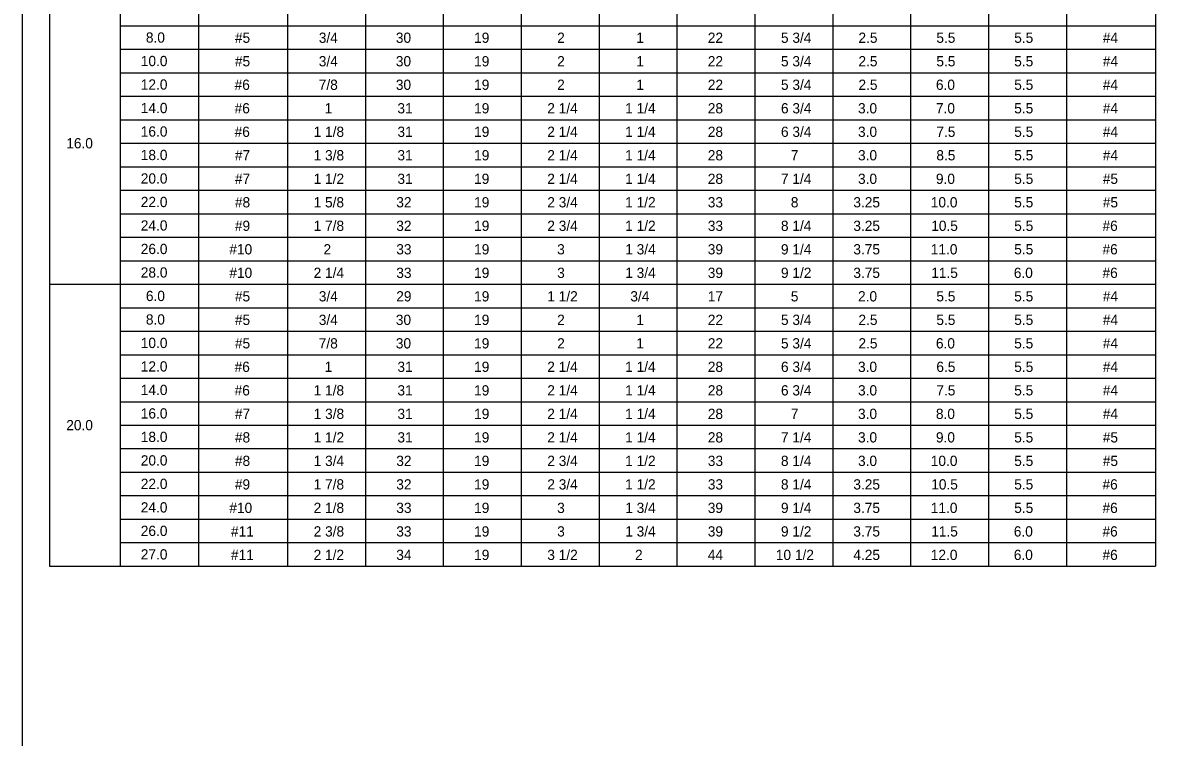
# Model space of a CAD drawing. Extents: x 3351 to 8430, y -3586 to 1457.
# Drawn here: x 6324.3 to 6663.7, y -1036.8 to -822.6 of the extents above; entities that cross this region are included whole.
import ezdxf

# ---------------------------------------------------------------- set-up
doc = ezdxf.new("R2010")
doc.units = 0
doc.layers.add('1', color=7, linetype='Continuous')
doc.layers.add('2', color=7, linetype='Continuous')

msp = doc.modelspace()

# ---------------------------------------------------------------- linework, layer by layer
at = {"layer": '1'}
for p, q in [((6332.34, -639.31), (6332.34, -985.5)), ((6663.68, -639.31), (6663.68, -985.5)), ((6403.68, -703.31), (6403.68, -985.5)), ((6497.01, -703.31), (6497.01, -985.5)), ((6567.01, -703.31), (6567.01, -985.5)), ((6353.68, -985.5), (6353.68, -711.31)), ((6377.01, -711.31), (6377.01, -985.5)), ((6427.01, -711.31), (6427.01, -985.5)), ((6450.34, -711.31), (6450.34, -985.5)), ((6473.68, -711.31), (6473.68, -985.5)), ((6520.34, -711.31), (6520.34, -985.5)), ((6543.68, -711.31), (6543.68, -985.5)), ((6590.34, -711.31), (6590.34, -985.5)), ((6613.68, -711.31), (6613.68, -985.5)), ((6637.01, -711.31), (6637.01, -985.5)), ((6353.68, -823.58), (6663.68, -823.58)), ((6353.68, -830.62), (6663.68, -830.62)), ((6353.68, -837.66), (6663.68, -837.66)), ((6353.68, -844.7), (6663.68, -844.7)), ((6353.68, -851.74), (6663.68, -851.74)), ((6353.68, -858.78), (6663.68, -858.78)), ((6353.68, -865.82), (6663.68, -865.82)), ((6353.68, -872.86), (6663.68, -872.86)), ((6353.68, -879.9), (6663.68, -879.9)), ((6353.68, -886.94), (6663.68, -886.94)), ((6353.68, -893.98), (6663.68, -893.98)), ((6332.34, -901.02), (6663.68, -901.02)), ((6353.68, -908.06), (6663.68, -908.06)), ((6353.68, -915.1), (6663.68, -915.1)), ((6353.68, -922.14), (6663.68, -922.14)), ((6353.68, -929.18), (6663.68, -929.18)), ((6353.68, -936.22), (6663.68, -936.22)), ((6353.68, -943.26), (6663.68, -943.26)), ((6353.68, -950.3), (6663.68, -950.3)), ((6353.68, -957.34), (6663.68, -957.34)), ((6353.68, -964.38), (6663.68, -964.38)), ((6353.68, -971.42), (6663.68, -971.42)), ((6353.68, -978.46), (6663.68, -978.46)), ((6332.34, -985.5), (6663.68, -985.5))]:
    msp.add_line(p, q, dxfattribs=at)
at = {"layer": '2'}
msp.add_line((6324.34, -1195.31), (6324.34, -631.31), dxfattribs=at)

# ---------------------------------------------------------------- texts
at = {"layer": '1'}
for s, p in [('8.0', (6361.26, -828.63)), ('#5', (6387.93, -828.69)), ('3/4', (6413.06, -828.69)), ('30', (6436.14, -828.69)), ('19', (6459.59, -828.69)), ('2', (6484.47, -828.69)), ('1', (6508.16, -828.69)), ('22', (6529.6, -828.69)), ('5 3/4', (6551.52, -828.69)), ('2.5', (6574.73, -828.69)), ('5.5', (6598.07, -828.69)), ('5.5', (6621.4, -828.69)), ('#4', (6647.93, -828.69)), ('10.0', (6359.73, -835.67)), ('#5', (6387.93, -835.74)), ('3/4', (6413.06, -835.74)), ('30', (6436.14, -835.74)), ('19', (6459.59, -835.74)), ('2', (6484.47, -835.74)), ('1', (6508.16, -835.74)), ('22', (6529.6, -835.74)), ('5 3/4', (6551.52, -835.74)), ('2.5', (6574.73, -835.74)), ('5.5', (6598.07, -835.74)), ('5.5', (6621.4, -835.74)), ('#4', (6647.93, -835.74)), ('12.0', (6359.73, -842.71)), ('#6', (6387.84, -842.78)), ('7/8', (6413.05, -842.78)), ('30', (6436.14, -842.78)), ('19', (6459.59, -842.78)), ('2', (6484.47, -842.78)), ('1', (6508.16, -842.78)), ('22', (6529.6, -842.78)), ('5 3/4', (6551.52, -842.78)), ('2.5', (6574.73, -842.78)), ('6.0', (6597.94, -842.78)), ('5.5', (6621.4, -842.78)), ('#4', (6647.93, -842.78)), ('14.0', (6359.73, -849.75)), ('#6', (6387.84, -849.83)), ('1', (6414.82, -849.83)), ('31', (6436.62, -849.83)), ('19', (6459.59, -849.83)), ('2 1/4', (6481.51, -849.83)), ('1 1/4', (6504.84, -849.83)), ('28', (6529.6, -849.83)), ('6 3/4', (6551.52, -849.83)), ('3.0', (6574.6, -849.83)), ('7.0', (6597.94, -849.83)), ('5.5', (6621.4, -849.83)), ('#4', (6647.93, -849.83)), ('16.0', (6359.73, -856.79)), ('#6', (6387.84, -856.87)), ('1 1/8', (6411.51, -856.87)), ('31', (6436.62, -856.87)), ('19', (6459.59, -856.87)), ('2 1/4', (6481.51, -856.87)), ('1 1/4', (6504.84, -856.87)), ('28', (6529.6, -856.87)), ('6 3/4', (6551.52, -856.87)), ('3.0', (6574.6, -856.87)), ('7.5', (6598.07, -856.87)), ('5.5', (6621.4, -856.87)), ('#4', (6647.93, -856.87)), ('16.0', (6337.4, -860.31)), ('18.0', (6359.73, -863.83)), ('#7', (6387.93, -863.91)), ('1 3/8', (6411.52, -863.91)), ('31', (6436.62, -863.91)), ('19', (6459.59, -863.91)), ('2 1/4', (6481.51, -863.91)), ('1 1/4', (6504.84, -863.91)), ('28', (6529.6, -863.91)), ('7', (6554.47, -863.91)), ('3.0', (6574.6, -863.91)), ('8.5', (6598.07, -863.91)), ('5.5', (6621.4, -863.91)), ('#4', (6647.93, -863.91)), ('20.0', (6359.73, -870.87)), ('#7', (6387.93, -870.96)), ('1 1/2', (6411.51, -870.96)), ('31', (6436.62, -870.96)), ('19', (6459.59, -870.96)), ('2 1/4', (6481.51, -870.96)), ('1 1/4', (6504.84, -870.96)), ('28', (6529.6, -870.96)), ('7 1/4', (6551.51, -870.96)), ('3.0', (6574.6, -870.96)), ('9.0', (6597.94, -870.96)), ('5.5', (6621.4, -870.96)), ('#5', (6647.93, -870.96)), ('22.0', (6359.73, -877.91)), ('#8', (6387.93, -878)), ('1 5/8', (6411.5, -878)), ('32', (6436.27, -878)), ('19', (6459.59, -878)), ('2 3/4', (6481.52, -878)), ('1 1/2', (6504.84, -878)), ('33', (6529.6, -878)), ('8', (6554.47, -878)), ('3.25', (6573.2, -878)), ('10.0', (6596.4, -878)), ('5.5', (6621.4, -878)), ('#5', (6647.93, -878)), ('24.0', (6359.73, -884.95)), ('#9', (6387.92, -885.05)), ('1 7/8', (6411.51, -885.05)), ('32', (6436.27, -885.05)), ('19', (6459.59, -885.05)), ('2 3/4', (6481.52, -885.05)), ('1 1/2', (6504.84, -885.05)), ('33', (6529.6, -885.05)), ('8 1/4', (6551.51, -885.05)), ('3.25', (6573.2, -885.05)), ('10.5', (6596.53, -885.05)), ('5.5', (6621.4, -885.05)), ('#6', (6647.84, -885.05)), ('26.0', (6359.73, -891.99)), ('#10', (6386.26, -892.09)), ('2', (6414.47, -892.09)), ('33', (6436.27, -892.09)), ('19', (6459.59, -892.09)), ('3', (6484.47, -892.09)), ('1 3/4', (6504.86, -892.09)), ('39', (6529.59, -892.09)), ('9 1/4', (6551.51, -892.09)), ('3.75', (6573.2, -892.09)), ('11.0', (6596.4, -892.09)), ('5.5', (6621.4, -892.09)), ('#6', (6647.84, -892.09)), ('28.0', (6359.73, -899.03)), ('#10', (6386.26, -899.14)), ('2 1/4', (6411.51, -899.14)), ('33', (6436.27, -899.14)), ('19', (6459.59, -899.14)), ('3', (6484.47, -899.14)), ('1 3/4', (6504.86, -899.14)), ('39', (6529.59, -899.14)), ('9 1/2', (6551.51, -899.14)), ('3.75', (6573.2, -899.14)), ('11.5', (6596.53, -899.14)), ('6.0', (6621.27, -899.14)), ('#6', (6647.84, -899.14)), ('6.0', (6361.26, -906.07)), ('#5', (6387.93, -906.18)), ('3/4', (6413.06, -906.18)), ('29', (6436.26, -906.18)), ('19', (6459.59, -906.18)), ('1 1/2', (6481.51, -906.18)), ('3/4', (6506.39, -906.18)), ('17', (6529.6, -906.18)), ('5', (6554.47, -906.18)), ('2.0', (6574.6, -906.18)), ('5.5', (6598.07, -906.18)), ('5.5', (6621.4, -906.18)), ('#4', (6647.93, -906.18)), ('8.0', (6361.26, -913.11)), ('#5', (6387.93, -913.23)), ('3/4', (6413.06, -913.23)), ('30', (6436.14, -913.23)), ('19', (6459.59, -913.23)), ('2', (6484.47, -913.23)), ('1', (6508.16, -913.23)), ('22', (6529.6, -913.23)), ('5 3/4', (6551.52, -913.23)), ('2.5', (6574.73, -913.23)), ('5.5', (6598.07, -913.23)), ('5.5', (6621.4, -913.23)), ('#4', (6647.93, -913.23)), ('10.0', (6359.73, -920.15)), ('#5', (6387.93, -920.27)), ('7/8', (6413.05, -920.27)), ('30', (6436.14, -920.27)), ('19', (6459.59, -920.27)), ('2', (6484.47, -920.27)), ('1', (6508.16, -920.27)), ('22', (6529.6, -920.27)), ('5 3/4', (6551.52, -920.27)), ('2.5', (6574.73, -920.27)), ('6.0', (6597.94, -920.27)), ('5.5', (6621.4, -920.27)), ('#4', (6647.93, -920.27)), ('12.0', (6359.73, -927.19)), ('#6', (6387.84, -927.31)), ('1', (6414.82, -927.31)), ('31', (6436.62, -927.31)), ('19', (6459.59, -927.31)), ('2 1/4', (6481.51, -927.31)), ('1 1/4', (6504.84, -927.31)), ('28', (6529.6, -927.31)), ('6 3/4', (6551.52, -927.31)), ('3.0', (6574.6, -927.31)), ('6.5', (6598.07, -927.31)), ('5.5', (6621.4, -927.31)), ('#4', (6647.93, -927.31)), ('14.0', (6359.73, -934.23)), ('#6', (6387.84, -934.36)), ('1 1/8', (6411.51, -934.36)), ('31', (6436.62, -934.36)), ('19', (6459.59, -934.36)), ('2 1/4', (6481.51, -934.36)), ('1 1/4', (6504.84, -934.36)), ('28', (6529.6, -934.36)), ('6 3/4', (6551.52, -934.36)), ('3.0', (6574.6, -934.36)), ('7.5', (6598.07, -934.36)), ('5.5', (6621.4, -934.36)), ('#4', (6647.93, -934.36)), ('16.0', (6359.73, -941.27)), ('#7', (6387.93, -941.4)), ('1 3/8', (6411.52, -941.4)), ('31', (6436.62, -941.4)), ('19', (6459.59, -941.4)), ('2 1/4', (6481.51, -941.4)), ('1 1/4', (6504.84, -941.4)), ('28', (6529.6, -941.4)), ('7', (6554.47, -941.4)), ('3.0', (6574.6, -941.4)), ('8.0', (6597.94, -941.4)), ('5.5', (6621.4, -941.4)), ('#4', (6647.93, -941.4)), ('20.0', (6337.4, -944.79)), ('18.0', (6359.73, -948.31)), ('#8', (6387.93, -948.45)), ('1 1/2', (6411.51, -948.45)), ('31', (6436.62, -948.45)), ('19', (6459.59, -948.45)), ('2 1/4', (6481.51, -948.45)), ('1 1/4', (6504.84, -948.45)), ('28', (6529.6, -948.45)), ('7 1/4', (6551.51, -948.45)), ('3.0', (6574.6, -948.45)), ('9.0', (6597.94, -948.45)), ('5.5', (6621.4, -948.45)), ('#5', (6647.93, -948.45)), ('20.0', (6359.73, -955.35)), ('#8', (6387.93, -955.49)), ('1 3/4', (6411.52, -955.49)), ('32', (6436.27, -955.49)), ('19', (6459.59, -955.49)), ('2 3/4', (6481.52, -955.49)), ('1 1/2', (6504.84, -955.49)), ('33', (6529.6, -955.49)), ('8 1/4', (6551.51, -955.49)), ('3.0', (6574.6, -955.49)), ('10.0', (6596.4, -955.49)), ('5.5', (6621.4, -955.49)), ('#5', (6647.93, -955.49)), ('22.0', (6359.73, -962.39)), ('#9', (6387.92, -962.54)), ('1 7/8', (6411.51, -962.54)), ('32', (6436.27, -962.54)), ('19', (6459.59, -962.54)), ('2 3/4', (6481.52, -962.54)), ('1 1/2', (6504.84, -962.54)), ('33', (6529.6, -962.54)), ('8 1/4', (6551.51, -962.54)), ('3.25', (6573.2, -962.54)), ('10.5', (6596.53, -962.54)), ('5.5', (6621.4, -962.54)), ('#6', (6647.84, -962.54)), ('24.0', (6359.73, -969.43)), ('#10', (6386.26, -969.58)), ('2 1/8', (6411.51, -969.58)), ('33', (6436.27, -969.58)), ('19', (6459.59, -969.58)), ('3', (6484.47, -969.58)), ('1 3/4', (6504.86, -969.58)), ('39', (6529.59, -969.58)), ('9 1/4', (6551.51, -969.58)), ('3.75', (6573.2, -969.58)), ('11.0', (6596.4, -969.58)), ('5.5', (6621.4, -969.58)), ('#6', (6647.84, -969.58)), ('26.0', (6359.73, -976.47)), ('#11', (6386.74, -976.63)), ('2 3/8', (6411.52, -976.63)), ('33', (6436.27, -976.63)), ('19', (6459.59, -976.63)), ('3', (6484.47, -976.63)), ('1 3/4', (6504.86, -976.63)), ('39', (6529.59, -976.63)), ('9 1/2', (6551.51, -976.63)), ('3.75', (6573.2, -976.63)), ('11.5', (6596.53, -976.63)), ('6.0', (6621.27, -976.63)), ('#6', (6647.84, -976.63)), ('27.0', (6359.73, -983.51)), ('#11', (6386.74, -983.67)), ('2 1/2', (6411.51, -983.67)), ('34', (6436.27, -983.67)), ('19', (6459.59, -983.67)), ('3 1/2', (6481.51, -983.67)), ('2', (6507.8, -983.67)), ('44', (6529.6, -983.67)), ('10 1/2', (6549.98, -983.67)), ('4.25', (6573.2, -983.67)), ('12.0', (6596.4, -983.67)), ('6.0', (6621.27, -983.67)), ('#6', (6647.84, -983.67))]:
    msp.add_text(s, height=3.07, dxfattribs=at).set_placement(p)

doc.saveas('drawing.dxf')
